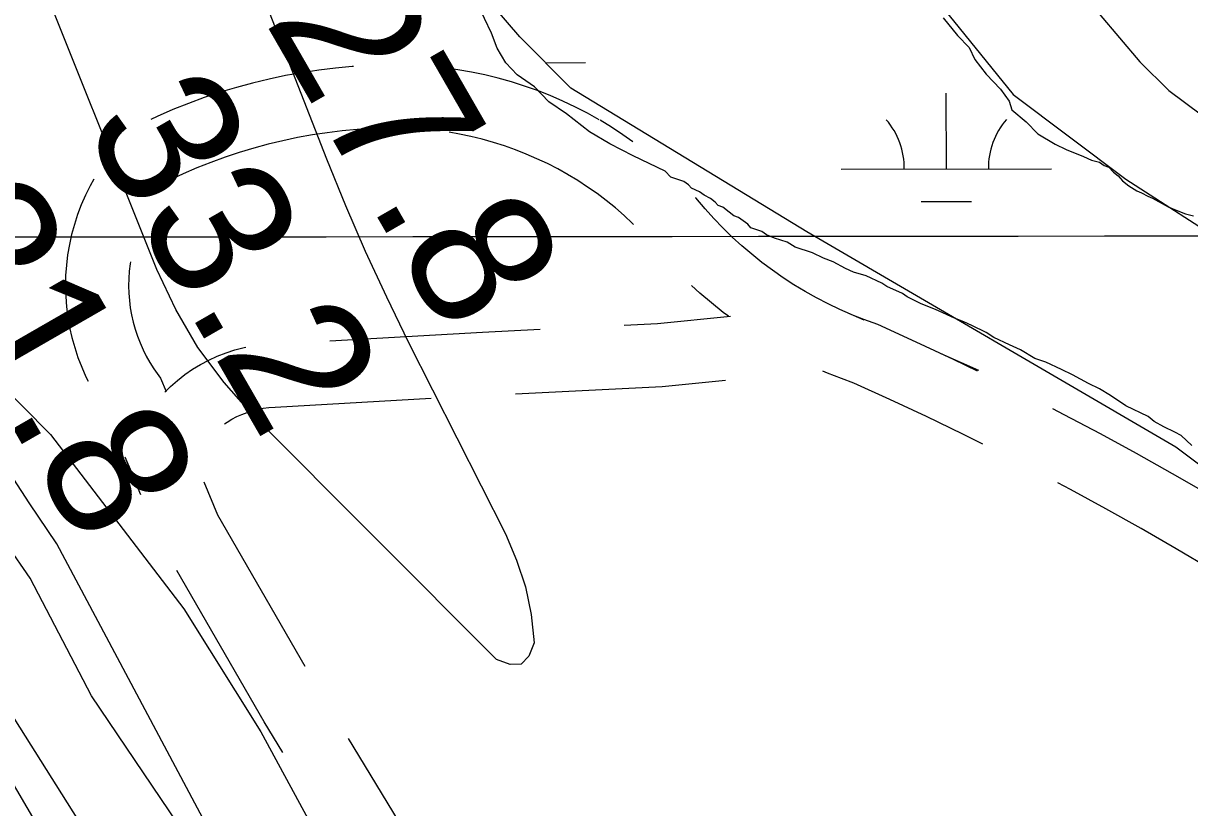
# Model space of a CAD drawing. Extents: x 3297753 to 3335611, y 652252 to 677623.
# Drawn here: x 3312807 to 3313360, y 672521 to 672894 of the extents above; entities that cross this region are included whole.
import ezdxf

# ---------------------------------------------------------------- set-up
doc = ezdxf.new("R2010")
doc.units = 0
for name, color, linetype in [('V-GRID-MAJR', 7, 'Continuous'), ('V-LEVE-TOET', 7, 'Continuous'), ('V-RIVR-EDGE', 7, 'Continuous'), ('V-RIVR-RANG', 7, 'Continuous'), ('V-ROAD-CNTR', 7, 'Continuous'), ('V-SITE-VEGE', 7, 'Continuous'), ('V-TOPO-MAJR', 7, 'Continuous'), ('V-TOPO-MINR', 7, 'Continuous'), ('V-WETL-SWMP', 7, 'Continuous')]:
    doc.layers.add(name, color=color, linetype=linetype)

msp = doc.modelspace()

# ---------------------------------------------------------------- linework, layer by layer
at = {"layer": 'V-GRID-MAJR'}
msp.add_spline([(3301861.41, 672784.17), (3307118.42, 672787.61), (3312375.44, 672791.81), (3317632.45, 672796.78), (3322889.47, 672802.52), (3328146.48, 672809.02), (3333403.5, 672816.28)], degree=3, dxfattribs=at)
at = {"layer": 'V-LEVE-TOET'}
msp.add_lwpolyline([(3313317.57, 672898.25), (3313336.82, 672875.45), (3313350.62, 672861.73), (3313366.14, 672850.22), (3313391.16, 672836.31), (3313419.63, 672826.26)], dxfattribs=at)
at = {"layer": 'V-RIVR-EDGE'}
msp.add_spline([(3319128.45, 669896.06), (3319102.43, 669879.07), (3319066.7, 669858.6), (3318998.74, 669821.54), (3318951.36, 669795.67), (3318909.43, 669773.67), (3318888.84, 669759.37), (3318855.44, 669738.9), (3318784.76, 669700.69), (3318721.46, 669664.78), (3318663.98, 669631.57), (3318611.56, 669602.22), (3318546.3, 669558.18), (3318510.56, 669535.77), (3318467.46, 669512.61), (3318428.61, 669485.17), (3318397.15, 669465.86), (3318376.19, 669455.05), (3318341.63, 669437.3), (3318289.99, 669414.16), (3318221.27, 669382.92), (3318160.71, 669354.37), (3318105.57, 669327.36), (3318072.18, 669313.09), (3318054.32, 669302.28), (3318037.62, 669291.07), (3318008.5, 669278.35), (3317934.74, 669245.57), (3317848.15, 669204.67), (3317778.28, 669175.76), (3317690.15, 669136.42), (3317626.88, 669112.54), (3317574.87, 669094.44), (3317522.09, 669077.89), (3317438.26, 669052.51), (3317361.81, 669030.2), (3317325.33, 669020.99), (3317282.65, 669010.62), (3317240.35, 669001.03), (3317194.96, 668994.94), (3317157.73, 668992.7), (3317125.14, 668988.91), (3317099.93, 668988.19), (3317080.17, 668991.73), (3317051.86, 668995.29), (3317007.27, 668998.12), (3316976.25, 668998.19), (3316933.98, 668997.13), (3316897.13, 668994.12), (3316852.89, 668984.15), (3316825.35, 668979.18), (3316789.64, 668968.41), (3316757.83, 668964.61), (3316689.18, 668960.9), (3316637.21, 668958.7), (3316609.3, 668962.26), (3316564.32, 668966.25), (3316521.67, 668969.46), (3316453.44, 668978.16), (3316408.47, 668983.7), (3316370.87, 668990.77), (3316339.49, 669003.65), (3316308.11, 669017.68), (3316175.59, 669059.12), (3316062.44, 669095.85), (3316008.96, 669111.11), (3315957.45, 669138.77), (3315917.58, 669168.73), (3315889.7, 669185.47), (3315866.09, 669203.76), (3315831.26, 669231.38), (3315800.66, 669249.29), (3315742.55, 669272.71), (3315665.47, 669308.96), (3315570.21, 669365.04), (3315493.16, 669416.03), (3315408.38, 669475.19), (3315304.61, 669540.98), (3315222.53, 669595.48), (3315155.14, 669631.71), (3315081.54, 669664.47), (3315028.85, 669686.32), (3315002.89, 669692.59), (3314990.87, 669694.17), (3314966.07, 669703.92), (3314940.51, 669718.34), (3314918.45, 669734.68), (3314896.78, 669755.67), (3314868.14, 669779.01), (3314813.17, 669818.32), (3314771.76, 669851.38), (3314741.97, 669877.83), (3314699.03, 669923.3), (3314661.54, 669973.42), (3314624.43, 670022.77), (3314598.52, 670050.36), (3314575.3, 670069.81), (3314546.64, 670087.72), (3314523.39, 670093.98), (3314495.48, 670098.32), (3314476.1, 670103.8), (3314467.97, 670107.69), (3314463.32, 670108.87), (3314460.6, 670106.16), (3314446.25, 670107.75), (3314437.35, 670115.53), (3314433.12, 670128.33), (3314431.99, 670143.07), (3314432.42, 670158.97), (3314428.94, 670163.63), (3314421.21, 670172.57), (3314382.1, 670199.43), (3314356.16, 670215), (3314336.41, 670225.14), (3314320.51, 670227.5), (3314307.71, 670227.15), (3314297.63, 670226.01), (3314289.49, 670228.74), (3314284.07, 670233.41), (3314263.58, 670256.34), (3314234.21, 670300.24), (3314210.27, 670339.85), (3314183.99, 670376.37), (3314159.64, 670409.39), (3314121.77, 670464.55), (3314083.9, 670521.65), (3314058.41, 670561.27), (3314047.57, 670571.38), (3314026.29, 670588.89), (3314010.8, 670599.78), (3314004.22, 670603.29), (3313993.75, 670604.48), (3313981.34, 670603.73), (3313978.63, 670604.9), (3313958.88, 670618.91), (3313934.12, 670640.69), (3313892.34, 670683.45), (3313876.5, 670708.7), (3313854.08, 670736.29), (3313826.22, 670759.24), (3313808.02, 670773.25), (3313806.48, 670777.9), (3313803.44, 670800.79), (3313791.12, 670838.05), (3313772.59, 670874.16), (3313744.75, 670904.87), (3313727.33, 670918.48), (3313708.73, 670925.12), (3313696.34, 670933.3), (3313689.78, 670944.95), (3313684.39, 670960.08), (3313677.07, 670978.72), (3313670.11, 670989.59), (3313656.96, 671002.42), (3313636.06, 671018.37), (3313615.56, 671042.86), (3313603.21, 671064.6), (3313592, 671080.53), (3313565.34, 671118.21), (3313548.73, 671146.95), (3313542.16, 671155.89), (3313529.39, 671167.94), (3313523.99, 671178.43), (3313524.03, 671193.94), (3313519.42, 671213.73), (3313509.42, 671244.78), (3313493.98, 671276.23), (3313469.64, 671310.8), (3313446.46, 671348.09), (3313425.21, 671380.72), (3313399.72, 671423.82), (3313367.28, 671477.81), (3313340.62, 671517.82), (3313310.86, 671556.67), (3313282.64, 671593.97), (3313261.37, 671615.74), (3313235.84, 671644.11), (3313221.55, 671667.81), (3313207.66, 671695.76), (3313192.19, 671714.41), (3313177.9, 671738.49), (3313162.86, 671770.72), (3313133.13, 671822.76), (3313095.7, 671899.25), (3313081.44, 671936.12), (3313064.47, 671974.56), (3313049.43, 672009.11), (3313032.42, 672030.87), (3313011.53, 672048.37), (3313009.99, 672053.42), (3313008.06, 672060.01), (3313006.13, 672063.51), (3312992.2, 672075.57), (3312979.83, 672090.33), (3312969.4, 672106.65), (3312960.16, 672133.82), (3312954.78, 672153.61), (3312938.56, 672181.96), (3312919.25, 672214.19), (3312906.53, 672244.47), (3312890.32, 672278.25), (3312865.61, 672319.03), (3312852.49, 672347.37), (3312845.16, 672364.45), (3312835.9, 672379.6), (3312824.29, 672390.49), (3312817.34, 672405.24), (3312803.06, 672430.1), (3312791.09, 672451.46), (3312777.55, 672467.39), (3312769.05, 672479.04), (3312760.17, 672496.52), (3312756.37, 672525.22), (3312752.93, 672545.01), (3312743.29, 672569.47), (3312730.94, 672593.93), (3312715.09, 672611.42), (3312711.23, 672618.41), (3312711.24, 672622.67), (3312712.03, 672630.04), (3312706.63, 672640.14), (3312695.41, 672653.74), (3312691.54, 672656.07), (3312691.14, 672649.87), (3312671.75, 672650.31), (3312659.34, 672651.5), (3312656.63, 672653.45), (3312655.86, 672655.78), (3312655.87, 672660.43), (3312657.43, 672663.92), (3312662.48, 672667.39), (3312665.97, 672667.77), (3312673.34, 672666.2), (3312685.35, 672662.68), (3312689.62, 672663.45), (3312690.79, 672666.55), (3312680.75, 672685.19), (3312674.19, 672698.39), (3312664.92, 672710.43), (3312661.46, 672722.85), (3312652.59, 672744.59), (3312642.56, 672764.78), (3312630.57, 672779.93), (3312620.16, 672802.45), (3312606.63, 672821.49), (3312599.68, 672834.69), (3312586.93, 672851.79), (3312575.75, 672877.02), (3312565.35, 672908.07), (3312555.31, 672925.55), (3312544.5, 672942.64), (3312535.26, 672972.13), (3312524.49, 673007.45), (3312515.25, 673033.46), (3312497.53, 673081.2), (3312492.13, 673094.79), (3312486.34, 673107.21), (3312471.64, 673121.21), (3312462.35, 673128.6), (3312455.8, 673144.9), (3312445.42, 673179.05), (3312425.74, 673220.21), (3312421.51, 673234.18), (3312420.76, 673246.2), (3312418.07, 673255.52), (3312403.05, 673297.05), (3312376.45, 673363.04), (3312353.73, 673425.15), (3312312.85, 673516.77), (3312308.21, 673522.99), (3312298.14, 673529.99), (3312295.83, 673533.88), (3312295.85, 673544.73), (3312295.12, 673561.41), (3312291.28, 673578.1), (3312279.73, 673610.7), (3312265.87, 673650.68), (3312259.71, 673670.47), (3312252.8, 673700.35), (3312246.26, 673718.98), (3312244.32, 673722.09), (3312239.68, 673724.43), (3312231.16, 673731.43), (3312227.69, 673739.58), (3312227.32, 673747.72), (3312225.82, 673765.18), (3312221.6, 673783.8), (3312215.06, 673806.7), (3312206.57, 673824.56), (3312195.79, 673854.84), (3312188.51, 673891.7), (3312185.84, 673909.15), (3312175.82, 673935.94), (3312163.09, 673960.4), (3312160, 673967.78), (3312160.04, 673981.35), (3312156.21, 674003.85), (3312152.77, 674023.64), (3312140.46, 674063.61), (3312122.78, 674126.09), (3312116.65, 674157.13), (3312105.91, 674205.24), (3312092.04, 674242.9), (3312078.92, 674267.36), (3312075.46, 674280.55), (3312073.94, 674291.42), (3312066.22, 674307.33), (3312063.91, 674314.71), (3312064.71, 674322.46), (3312065.11, 674329.05), (3312058.54, 674339.54), (3312053.53, 674350.02), (3312051.61, 674359.72), (3312049.32, 674374.47), (3312044.35, 674402.79), (3312044.36, 674407.44), (3312047.87, 674412.86), (3312049.43, 674416.35), (3312048.66, 674421.39), (3312045.18, 674426.44), (3312039.37, 674428.4), (3312032.48, 674462.93), (3312024.43, 674503.67), (3312017.91, 674530.05), (3312012.49, 674533.56), (3312009.01, 674538.61), (3312009.02, 674542.1), (3312012.13, 674544.42), (3312016.39, 674545.18), (3312017.96, 674549.83), (3312015.68, 674570.39), (3312009.91, 674590.18), (3312007.59, 674592.9), (3312003.33, 674595.24), (3311998.68, 674597.58), (3311999.85, 674600.68), (3312002.58, 674604.55), (3312002.98, 674610.75), (3311997.59, 674625.12), (3311996.83, 674634.04), (3311998.04, 674649.93), (3311996.9, 674660.41), (3311993.04, 674667.4), (3311982.99, 674679.44), (3311982.63, 674692.63), (3311982.3, 674714.74), (3311983.86, 674718.22), (3311981.19, 674735.29), (3311978.87, 674739.95), (3311972.69, 674751.6), (3311964.98, 674768.3), (3311960.36, 674783.43), (3311953.45, 674811.76), (3311951.57, 674835.81), (3311949.71, 674865.28), (3311946.65, 674884.29), (3311939.31, 674896.33), (3311937.78, 674903.71), (3311938.58, 674914.17), (3311938.22, 674925.42), (3311931.71, 674958.01), (3311920.93, 674990.23), (3311909.78, 675028.65), (3311896.69, 675065.91), (3311889.78, 675096.56), (3311885.56, 675114.41), (3311882.47, 675119.07), (3311872.01, 675124.14), (3311865.03, 675124.16), (3311859.2, 675119.13), (3311856.86, 675114.48), (3311856.85, 675109.44), (3311858.39, 675104.78), (3311869.62, 675098.94), (3311876.19, 675089.62), (3311876.19, 675087.68), (3311871.92, 675086.91), (3311863, 675086.93), (3311853.69, 675086.18), (3311849.41, 675081.54), (3311847.07, 675075.73), (3311847.06, 675072.24), (3311847.05, 675067.2), (3311849.75, 675059.43), (3311848.96, 675056.33), (3311844.3, 675053.63), (3311838.87, 675052.09), (3311833.83, 675052.1), (3311831.13, 675057.93), (3311827.66, 675068.79), (3311827.68, 675074.22), (3311826.91, 675076.16), (3311824.58, 675077.72), (3311819.54, 675077.73), (3311814.88, 675073.87), (3311809.84, 675072.72), (3311793.15, 675068.1), (3311785, 675068.12), (3311778.04, 675073.57), (3311775.72, 675079.39), (3311778.47, 675091.41), (3311781.6, 675104.2), (3311784.33, 675108.46), (3311789.38, 675112.32), (3311788.61, 675115.04), (3311783.57, 675116.99), (3311782.42, 675122.04), (3311782.43, 675125.91), (3311787.88, 675135.21), (3311787.51, 675139.09), (3311785.18, 675141.03), (3311771.6, 675136.41), (3311760.74, 675134.89), (3311735.92, 675134.17), (3311725.83, 675133.81), (3311723.51, 675134.59), (3311722.36, 675138.86), (3311722.39, 675153.6), (3311723.2, 675168.72), (3311725.94, 675175.69), (3311733.33, 675184.2), (3311735.67, 675190.79), (3311740.38, 675212.11)], degree=3, dxfattribs=at)
at = {"layer": 'V-ROAD-CNTR'}
msp.add_line((3312854.82, 672687.78), (3312857.73, 672680.83), dxfattribs=at)
for points in [[(3312963.34, 672873.16), (3312962.79, 672873.12), (3312954.82, 672872.39), (3312946.88, 672871.43), (3312938.96, 672870.23), (3312931.09, 672868.82), (3312923.25, 672867.17), (3312915.47, 672865.31), (3312907.75, 672863.22), (3312900.08, 672860.91), (3312892.49, 672858.38), (3312884.98, 672855.63), (3312877.54, 672852.67), (3312870.19, 672849.49), (3312867.11, 672848.05)], [(3313080.03, 672847.85), (3313074.55, 672850.92), (3313068.74, 672853.91), (3313062.84, 672856.71), (3313056.85, 672859.31), (3313050.77, 672861.7), (3313044.62, 672863.88), (3313038.4, 672865.87), (3313032.11, 672867.63), (3313025.77, 672869.19), (3313019.38, 672870.52), (3313012.95, 672871.65), (3313006.49, 672872.55), (3313003.27, 672872.89)], [(3313096.07, 672837.44), (3313091.3, 672840.78), (3313085.83, 672844.35), (3313080.46, 672847.6)], [(3312968.93, 672843.45), (3312965.12, 672843.21), (3312958, 672842.55), (3312950.92, 672841.7), (3312943.85, 672840.63), (3312936.83, 672839.37), (3312929.84, 672837.9), (3312922.89, 672836.23), (3312916, 672834.37), (3312909.16, 672832.31), (3312902.39, 672830.05), (3312895.67, 672827.6), (3312889.04, 672824.96), (3312882.49, 672822.13), (3312878.09, 672820.07), (3312877.12, 672819.14), (3312874.74, 672816.61), (3312874.23, 672816.01)], [(3313065.37, 672821.67), (3313060.34, 672824.49), (3313055.44, 672827.02), (3313050.45, 672829.38), (3313045.38, 672831.58), (3313040.25, 672833.6), (3313035.05, 672835.45), (3313029.79, 672837.12), (3313024.48, 672838.61), (3313019.12, 672839.93), (3313013.73, 672841.06), (3313008.78, 672841.92)], [(3312840.07, 672819.57), (3312838.3, 672816.4), (3312836.1, 672811.98), (3312834.11, 672807.45), (3312832.35, 672802.83), (3312830.82, 672798.13), (3312829.52, 672793.36), (3312828.45, 672788.53), (3312827.62, 672783.65), (3312827.03, 672778.75), (3312826.68, 672773.81), (3312826.57, 672768.87), (3312826.71, 672763.93), (3312827.08, 672759), (3312827.69, 672754.09), (3312828.55, 672749.22), (3312829.64, 672744.4), (3312830.96, 672739.63), (3312832.51, 672734.94), (3312834.3, 672730.33), (3312836.3, 672725.81), (3312837.38, 672723.65)], [(3313096.41, 672798.17), (3313095.95, 672798.62), (3313091.9, 672802.36), (3313087.73, 672805.97), (3313083.43, 672809.44), (3313079.02, 672812.76), (3313074.5, 672815.92), (3313069.87, 672818.94), (3313064.94, 672821.92)], [(3313205.82, 672752.67), (3313194.34, 672757.7), (3313188.75, 672760.36), (3313183.25, 672763.22), (3313177.85, 672766.24), (3313172.56, 672769.45), (3313167.36, 672772.82), (3313162.29, 672776.37), (3313157.33, 672780.08), (3313152.5, 672783.95), (3313147.79, 672787.98), (3313143.22, 672792.16), (3313138.79, 672796.48), (3313134.51, 672800.95), (3313130.38, 672805.56), (3313125.95, 672810.83), (3313125.89, 672810.89)], [(3312857.48, 672780.3), (3312857.32, 672779.35), (3312856.91, 672775.89), (3312856.66, 672772.42), (3312856.58, 672768.94), (3312856.67, 672765.47), (3312856.94, 672762), (3312857.37, 672758.54), (3312857.97, 672755.12), (3312858.74, 672751.72), (3312859.67, 672748.37), (3312860.76, 672745.07), (3312862.02, 672741.82), (3312863.43, 672738.64), (3312864.99, 672735.53), (3312866.71, 672732.5), (3312868.57, 672729.56), (3312871.71, 672725.08), (3312874.39, 672718.7)], [(3313141.4, 672754.53), (3313138.96, 672756.35), (3313133.36, 672760.84), (3313127.91, 672765.51), (3313123.91, 672769.16)], [(3313259.66, 672728.44), (3313248.32, 672733.93), (3313230.63, 672742.23), (3313212.36, 672750.53), (3313205.75, 672752.92), (3313200, 672755.22), (3313198.36, 672755.93)], [(3313091.9, 672750.32), (3313107.71, 672751.1), (3313142.46, 672754.57)], [(3312952.11, 672742.9), (3313024.64, 672747.01), (3313051.95, 672748.35)], [(3312873.82, 672718.4), (3312876.52, 672721.1), (3312879.83, 672724.05), (3312883.32, 672726.8), (3312886.96, 672729.34), (3312890.75, 672731.65), (3312894.67, 672733.73), (3312898.71, 672735.58), (3312902.85, 672737.18), (3312907.07, 672738.53), (3312911.38, 672739.63), (3312912.27, 672739.8)], [(3313260.34, 672728.78), (3313242.46, 672736.61)], [(3313262.31, 672693.69), (3313252.69, 672698.49), (3313235.42, 672706.85), (3313218.05, 672715), (3313201.04, 672722.72), (3313195.09, 672724.88), (3313188.43, 672727.53), (3313186.33, 672728.45)], [(3313040.26, 672717.74), (3313109.94, 672721.17), (3313140.01, 672724.17)], [(3312902.14, 672703.35), (3312903.36, 672704.2), (3312905.62, 672705.58), (3312907.96, 672706.82), (3312910.36, 672707.92), (3312912.83, 672708.87), (3312915.36, 672709.68), (3312917.91, 672710.33), (3312920.51, 672710.83), (3312923.14, 672711.17), (3312926.12, 672711.38), (3313000.33, 672715.59)], [(3313382.79, 672661.91), (3313369.25, 672669.93), (3313352.31, 672679.7), (3313335.25, 672689.25), (3313318.09, 672698.61), (3313300.8, 672707.75), (3313295.42, 672710.52)], [(3312862.39, 672669.73), (3312855.41, 672686.37)], [(3312940.46, 672588.19), (3312899.02, 672659.95), (3312892.4, 672675.74)], [(3313384.65, 672625.71), (3313370.62, 672634.25), (3313354.11, 672644.03), (3313337.48, 672653.61), (3313320.74, 672662.99), (3313303.89, 672672.18), (3313297.87, 672675.36)], [(3312929.88, 672547.28), (3312921.02, 672561.88), (3312879.54, 672633.68)], [(3313012.74, 672468.29), (3313011.18, 672471.19), (3312960.98, 672553.85)]]:
    msp.add_lwpolyline(points, dxfattribs=at)
at = {"layer": 'V-SITE-VEGE'}
for points in [[(3313274.96, 672741), (3313267.47, 672744.37), (3313263.76, 672746.82), (3313257.03, 672750.16), (3313253.28, 672751.84), (3313248.77, 672753.56), (3313239.79, 672757.76), (3313233.02, 672760.34), (3313226.29, 672763.68), (3313224.07, 672765.3), (3313216.58, 672768.67), (3313214.36, 672770.29), (3313206.87, 672773.67), (3313200.83, 672775.45), (3313197.09, 672777.13), (3313191.12, 672780.44), (3313186.61, 672782.16), (3313181.37, 672784.67), (3313173.09, 672787.31), (3313169.37, 672789.76), (3313163.34, 672791.54), (3313159.59, 672793.23), (3313157.37, 672794.85), (3313152.1, 672796.59), (3313150.64, 672798.19), (3313146.2, 672801.43), (3313143.94, 672802.29), (3313141.72, 672803.91), (3313138.77, 672806.33), (3313136.52, 672807.18), (3313135.06, 672808.77), (3313132.84, 672810.4), (3313129.85, 672812.05), (3313127.63, 672813.67), (3313123.88, 672815.35), (3313122.42, 672816.94), (3313120.2, 672818.56), (3313114.04, 672820.63), (3313111.31, 672823.46), (3313096.13, 672830.69), (3313085.09, 672836.45), (3313075.45, 672842.19), (3313064.47, 672850.73), (3313056.22, 672856.44), (3313049.38, 672863.52), (3313041.14, 672869.23), (3313035.67, 672874.9), (3313031.62, 672881.93), (3313028.96, 672888.93), (3313022.25, 672902.97)], [(3313243.41, 672896.29), (3313250.22, 672887.82), (3313255.69, 672882.15), (3313258.38, 672876.54), (3313263.82, 672869.48), (3313270.65, 672862.4), (3313274.73, 672856.77)], [(3313274.73, 672856.77), (3313276.04, 672852.57), (3313282.9, 672846.88), (3313288.37, 672841.21), (3313296.56, 672836.29), (3313301.8, 672833.78), (3313310.05, 672830.37), (3313313.8, 672828.69), (3313317.58, 672827.76), (3313319.8, 672826.14), (3313322.05, 672825.28), (3313324.24, 672822.9), (3313326.46, 672821.28), (3313328.65, 672818.89), (3313331.61, 672816.48), (3313335.32, 672814.03), (3313337.57, 672813.17), (3313340.56, 672811.52), (3313342.81, 672810.66), (3313350.27, 672806.53), (3313354.02, 672804.84), (3313358.53, 672803.12), (3313362.3, 672802.2)], [(3313361.5, 672693.05), (3313356.36, 672697.85), (3313353.37, 672699.5), (3313348.14, 672702.02), (3313343.66, 672704.5), (3313340.71, 672706.91), (3313330.23, 672711.94), (3313322.8, 672716.83), (3313317.6, 672720.11), (3313312.36, 672722.62), (3313304.9, 672726.75), (3313299.66, 672729.27), (3313292.17, 672732.64), (3313286.9, 672734.39), (3313280.2, 672738.49), (3313274.96, 672741)], [(3312792.75, 672725.19), (3312819.54, 672698.39), (3312882.84, 672615.55), (3312919.35, 672557.07), (3312951, 672498.6)], [(3312904.75, 672476.67), (3312839.01, 672574.13), (3312809.8, 672630.17), (3312787.89, 672661.84)]]:
    msp.add_lwpolyline(points, dxfattribs=at)
at = {"layer": 'V-TOPO-MAJR'}
msp.add_lwpolyline([(3313397.18, 671879.38), (3313346.06, 671919.93), (3313295.05, 671960.62), (3313244.11, 672001.4), (3313138.28, 672088.36), (3313119.66, 672112.37), (3313108.58, 672127.19), (3313097.87, 672142.26), (3313087.69, 672157.69), (3313077.88, 672173.37), (3313045.18, 672227.75), (3312822.5, 672646.48), (3312809.3, 672665.91), (3312796.56, 672685.63), (3312784.52, 672705.78), (3312772.94, 672726.22), (3312702.42, 672855.9), (3312662.29, 672932.22)], dxfattribs=at)
at = {"layer": 'V-TOPO-MINR'}
for points in [[(3313935.29, 670691.32), (3313437.54, 671410.57), (3313134.87, 672074.71), (3313128.77, 672081.73), (3313122.89, 672088.94), (3313070.73, 672156.21), (3313039.56, 672197.64), (3313009.22, 672239.65), (3312980.11, 672282.53), (3312951.83, 672325.99), (3312747.54, 672650.11), (3312745.96, 672652.73), (3312744.45, 672655.38), (3312743.03, 672658.08), (3312741.68, 672660.82), (3312721.15, 672704.59), (3312709.75, 672729.32), (3312698.58, 672754.15), (3312687.76, 672779.13), (3312677.17, 672804.21), (3312489.15, 673258.13)], [(3312882.74, 673002.93), (3312950.62, 672829.24), (3312959.59, 672807.21), (3312968.98, 672785.36), (3312978.99, 672763.8), (3312989.41, 672742.41), (3313035.53, 672651.12), (3313040.86, 672638.68), (3313045.1, 672625.96), (3313047.72, 672612.8), (3313049.25, 672599.36), (3313046.68, 672593.06), (3313043.02, 672589.22), (3313037.71, 672589.08), (3313031.32, 672591.41), (3312915.85, 672707.22), (3312901.93, 672722.99), (3312889.43, 672739.68), (3312879.03, 672757.77), (3312870.04, 672776.77), (3312809.02, 672929.15)], [(3313918.62, 670691.56), (3313439.94, 671379.94), (3313117.04, 672077.54), (3313107.5, 672089.52), (3313022.05, 672199.79), (3312971.3, 672267.95), (3312922.38, 672337.35), (3312876.2, 672408.6), (3312831.83, 672481.07), (3312742.87, 672632.95), (3312738.28, 672641.04), (3312733.86, 672649.22), (3312729.67, 672657.52), (3312725.63, 672665.91), (3312669.22, 672787.65), (3312637.55, 672857.17), (3312606.48, 672926.95)]]:
    msp.add_lwpolyline(points, dxfattribs=at)
at = {"layer": 'V-WETL-SWMP'}
for p, q in [((3313054.52, 672874.98), (3313073.55, 672875)), ((3313244.92, 672824.43), (3313244.88, 672860.43)), ((3313194.92, 672824.38), (3313294.92, 672824.48)), ((3313232.94, 672808.99), (3313256.94, 672809.01))]:
    msp.add_line(p, q, dxfattribs=at)
for points in [[(3313733.73, 672580.22), (3313709.38, 672589.97), (3313694.77, 672594.84), (3313660.69, 672599.71), (3313636.34, 672614.33), (3313602.26, 672633.82), (3313573.04, 672648.44), (3313563.31, 672643.57), (3313553.57, 672624.08), (3313538.96, 672609.46), (3313519.48, 672599.71), (3313490.27, 672599.71), (3313451.31, 672619.2), (3313353.93, 672692.3), (3313178.64, 672794.63), (3313066.65, 672862.85), (3313042.3, 672887.21), (3312983.87, 672955.43)], [(3313220.64, 672929.24), (3313276.63, 672859.81), (3313330.19, 672819.6), (3313381.32, 672786.71)]]:
    msp.add_lwpolyline(points, dxfattribs=at)
for centre, start, end in [((3313189.68, 672824.85), 359.2865, 40.8301), ((3313300.16, 672824.96), 139.2865, 180.8301)]:
    msp.add_arc(centre, 35.25, start, end, dxfattribs=at)

# ---------------------------------------------------------------- texts
at = {"layer": 'V-RIVR-RANG'}
for s, p in [('27.8', (3312920.85, 672894.9)), ('33.2', (3312834.32, 672844.76)), ('31.8', (3312747.8, 672794.62))]:
    msp.add_text(s, height=67, rotation=299.9483, dxfattribs=at).set_placement(p)

doc.saveas('drawing.dxf')
